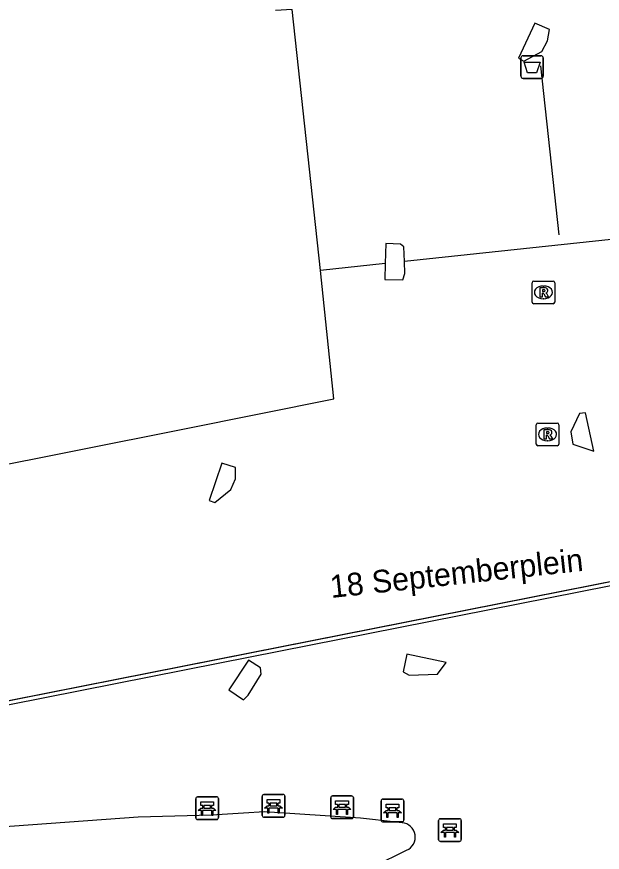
# Model space of a CAD drawing. Extents: x 161087 to 161922, y 382574 to 383873.
# Drawn here: x 161197.83 to 161223.67, y 383574.33 to 383611.18 of the extents above; entities that cross this region are included whole.
import ezdxf

# ---------------------------------------------------------------- set-up
doc = ezdxf.new("R2010")
doc.units = 0
for name, color, linetype in [('IMGEO_Afvalbak', 7, 'Continuous'), ('IMGEO_Bank', 7, 'Continuous'), ('IMGEO_Lijnafwatering', 7, 'Continuous'), ('IMGEO_Openbare_ruimte_label', 7, 'Continuous'), ('IMGEO_Overkapping', 7, 'Continuous'), ('IMGEO_Pand', 7, 'Continuous'), ('IMGEO_Pand_overbouw', 7, 'Continuous'), ('IMGEO_Rioolput', 7, 'Continuous'), ('IMGEO_Voetgangersgebied_open', 7, 'Continuous')]:
    doc.layers.add(name, color=color, linetype=linetype)

msp = doc.modelspace()

# ---------------------------------------------------------------- linework, layer by layer
at = {"layer": 'IMGEO_Afvalbak'}
for p, q in [((161220.076, 383608.559), (161220.076, 383609.359)), ((161220.076, 383609.359), (161220.076, 383608.559)), ((161220.176, 383609.459), (161220.966, 383609.459)), ((161220.966, 383609.459), (161220.176, 383609.459)), ((161221.066, 383609.359), (161221.066, 383608.559)), ((161221.066, 383608.559), (161221.066, 383609.359)), ((161220.966, 383608.459), (161220.176, 383608.459)), ((161220.176, 383608.459), (161220.966, 383608.459))]:
    msp.add_line(p, q, dxfattribs=at)
msp.add_lwpolyline([(161220.219, 383609.173), (161220.923, 383609.173), (161220.774, 383608.703), (161220.368, 383608.703), (161220.219, 383609.173)], dxfattribs=at)
for centre, start, end in [((161220.176, 383609.359), 90, 180), ((161220.176, 383609.359), 90, 180), ((161220.966, 383609.359), 0, 90), ((161220.966, 383609.359), 360, 90), ((161220.176, 383608.559), 180, 270), ((161220.176, 383608.559), 180, 270), ((161220.966, 383608.559), 270, 0), ((161220.966, 383608.559), 270, 0)]:
    msp.add_arc(centre, 0.1, start, end, dxfattribs=at)
at = {"layer": 'IMGEO_Bank'}
for p, q in [((161208.737, 383576.876), (161209.578, 383576.876)), ((161209.578, 383576.876), (161208.737, 383576.876)), ((161205.729, 383575.848), (161205.729, 383576.689)), ((161205.729, 383576.689), (161205.729, 383575.848)), ((161205.804, 383576.773), (161206.645, 383576.773)), ((161206.645, 383576.773), (161205.804, 383576.773)), ((161206.729, 383576.698), (161206.729, 383575.857)), ((161206.729, 383575.857), (161206.729, 383576.698)), ((161208.662, 383575.951), (161208.662, 383576.792)), ((161208.662, 383576.792), (161208.662, 383575.951)), ((161208.971, 383576.382), (161208.971, 383576.488)), ((161209.015, 383576.488), (161209.015, 383576.382)), ((161209.303, 383576.494), (161209.021, 383576.494)), ((161209.309, 383576.382), (161209.309, 383576.488)), ((161209.353, 383576.488), (161209.353, 383576.382)), ((161209.662, 383576.801), (161209.662, 383575.96)), ((161209.662, 383575.96), (161209.662, 383576.801)), ((161211.685, 383575.889), (161211.685, 383576.73)), ((161211.685, 383576.73), (161211.685, 383575.889)), ((161211.76, 383576.814), (161212.601, 383576.814)), ((161212.601, 383576.814), (161211.76, 383576.814)), ((161212.685, 383576.739), (161212.685, 383575.898)), ((161212.685, 383575.898), (161212.685, 383576.739)), ((161213.911, 383575.749), (161213.911, 383576.59)), ((161213.911, 383576.59), (161213.911, 383575.749)), ((161213.986, 383576.674), (161214.827, 383576.674)), ((161214.827, 383576.674), (161213.986, 383576.674)), ((161214.911, 383576.599), (161214.911, 383575.758)), ((161214.911, 383575.758), (161214.911, 383576.599)), ((161206.426, 383576.171), (161206.033, 383576.171)), ((161206.038, 383576.279), (161206.038, 383576.385)), ((161206.082, 383576.385), (161206.082, 383576.279)), ((161206.37, 383576.391), (161206.088, 383576.391)), ((161206.088, 383576.273), (161206.37, 383576.273)), ((161206.376, 383576.279), (161206.376, 383576.385)), ((161206.42, 383576.385), (161206.42, 383576.279)), ((161209.359, 383576.274), (161208.966, 383576.274)), ((161209.021, 383576.376), (161209.303, 383576.376)), ((161212.382, 383576.212), (161211.989, 383576.212)), ((161211.994, 383576.32), (161211.994, 383576.426)), ((161212.038, 383576.426), (161212.038, 383576.32)), ((161212.326, 383576.432), (161212.044, 383576.432)), ((161212.044, 383576.314), (161212.326, 383576.314)), ((161212.332, 383576.32), (161212.332, 383576.426)), ((161212.376, 383576.426), (161212.376, 383576.32)), ((161214.22, 383576.18), (161214.22, 383576.286)), ((161214.264, 383576.286), (161214.264, 383576.18)), ((161214.552, 383576.292), (161214.27, 383576.292)), ((161214.27, 383576.174), (161214.552, 383576.174)), ((161214.558, 383576.18), (161214.558, 383576.286)), ((161214.602, 383576.286), (161214.602, 383576.18)), ((161206.654, 383575.773), (161205.813, 383575.773)), ((161205.813, 383575.773), (161206.654, 383575.773)), ((161209.587, 383575.876), (161208.746, 383575.876)), ((161208.746, 383575.876), (161209.587, 383575.876)), ((161212.61, 383575.814), (161211.769, 383575.814)), ((161211.769, 383575.814), (161212.61, 383575.814)), ((161214.608, 383576.072), (161214.215, 383576.072)), ((161216.522, 383575.809), (161217.363, 383575.809)), ((161217.363, 383575.809), (161216.522, 383575.809)), ((161214.836, 383575.674), (161213.995, 383575.674)), ((161213.995, 383575.674), (161214.836, 383575.674)), ((161216.447, 383574.884), (161216.447, 383575.725)), ((161216.447, 383575.725), (161216.447, 383574.884)), ((161216.756, 383575.315), (161216.756, 383575.421)), ((161216.8, 383575.421), (161216.8, 383575.315)), ((161217.088, 383575.427), (161216.806, 383575.427)), ((161217.094, 383575.315), (161217.094, 383575.421)), ((161217.138, 383575.421), (161217.138, 383575.315)), ((161217.447, 383575.734), (161217.447, 383574.893)), ((161217.447, 383574.893), (161217.447, 383575.734)), ((161217.144, 383575.207), (161216.751, 383575.207)), ((161216.806, 383575.309), (161217.088, 383575.309)), ((161217.372, 383574.809), (161216.531, 383574.809)), ((161216.531, 383574.809), (161217.372, 383574.809))]:
    msp.add_line(p, q, dxfattribs=at)
for points in [[(161206.032, 383576.391), (161205.946, 383576.391), (161205.946, 383576.552), (161206.509, 383576.552), (161206.509, 383576.391), (161206.426, 383576.391)], [(161208.965, 383576.494), (161208.879, 383576.494), (161208.879, 383576.655), (161209.442, 383576.655), (161209.442, 383576.494), (161209.359, 383576.494)], [(161211.988, 383576.432), (161211.902, 383576.432), (161211.902, 383576.593), (161212.465, 383576.593), (161212.465, 383576.432), (161212.382, 383576.432)], [(161205.976, 383576.171), (161205.834, 383576.171), (161205.946, 383576.273), (161206.032, 383576.273)], [(161206.026, 383576.164), (161206.026, 383575.957), (161205.983, 383575.957), (161205.983, 383576.164)], [(161206.426, 383576.273), (161206.509, 383576.273), (161206.621, 383576.171), (161206.482, 383576.171)], [(161206.476, 383576.164), (161206.476, 383575.957), (161206.432, 383575.957), (161206.432, 383576.164)], [(161208.909, 383576.274), (161208.767, 383576.274), (161208.879, 383576.376), (161208.965, 383576.376)], [(161208.959, 383576.267), (161208.959, 383576.06), (161208.916, 383576.06), (161208.916, 383576.267)], [(161209.359, 383576.376), (161209.442, 383576.376), (161209.554, 383576.274), (161209.415, 383576.274)], [(161209.409, 383576.267), (161209.409, 383576.06), (161209.365, 383576.06), (161209.365, 383576.267)], [(161211.932, 383576.212), (161211.79, 383576.212), (161211.902, 383576.314), (161211.988, 383576.314)], [(161211.982, 383576.205), (161211.982, 383575.998), (161211.939, 383575.998), (161211.939, 383576.205)], [(161212.382, 383576.314), (161212.465, 383576.314), (161212.577, 383576.212), (161212.438, 383576.212)], [(161212.432, 383576.205), (161212.432, 383575.998), (161212.388, 383575.998), (161212.388, 383576.205)], [(161214.158, 383576.072), (161214.016, 383576.072), (161214.128, 383576.174), (161214.214, 383576.174)], [(161214.214, 383576.292), (161214.128, 383576.292), (161214.128, 383576.453), (161214.691, 383576.453), (161214.691, 383576.292), (161214.608, 383576.292)], [(161214.608, 383576.174), (161214.691, 383576.174), (161214.803, 383576.072), (161214.664, 383576.072)], [(161214.208, 383576.065), (161214.208, 383575.858), (161214.165, 383575.858), (161214.165, 383576.065)], [(161214.658, 383576.065), (161214.658, 383575.858), (161214.614, 383575.858), (161214.614, 383576.065)], [(161216.75, 383575.427), (161216.664, 383575.427), (161216.664, 383575.588), (161217.227, 383575.588), (161217.227, 383575.427), (161217.144, 383575.427)], [(161216.694, 383575.207), (161216.552, 383575.207), (161216.664, 383575.309), (161216.75, 383575.309)], [(161216.744, 383575.2), (161216.744, 383574.993), (161216.701, 383574.993), (161216.701, 383575.2)], [(161217.144, 383575.309), (161217.227, 383575.309), (161217.339, 383575.207), (161217.2, 383575.207)], [(161217.194, 383575.2), (161217.194, 383574.993), (161217.15, 383574.993), (161217.15, 383575.2)]]:
    msp.add_lwpolyline(points, dxfattribs=at)
for centre, radius, start, end in [((161208.74, 383576.798), 0.0779, 92.4484, 184.2845), ((161208.74, 383576.798), 0.0779, 92.4484, 184.2845), ((161209.584, 383576.798), 0.0779, 2.4484, 94.2845), ((161209.584, 383576.798), 0.0779, 2.4484, 94.2845), ((161205.807, 383576.695), 0.0779, 92.4484, 184.2845), ((161205.807, 383576.695), 0.0779, 92.4484, 184.2845), ((161206.651, 383576.695), 0.0779, 2.4484, 94.2845), ((161206.651, 383576.695), 0.0779, 2.4484, 94.2845), ((161208.964, 383576.487), 0.00671, 2.8957, 87.1043), ((161209.021, 383576.487), 0.00671, 92.8957, 177.1043), ((161209.303, 383576.487), 0.00671, 2.8957, 87.1043), ((161209.36, 383576.487), 0.00671, 92.8957, 177.1043), ((161211.763, 383576.736), 0.0779, 92.4484, 184.2845), ((161211.763, 383576.736), 0.0779, 92.4484, 184.2845), ((161212.607, 383576.736), 0.0779, 2.4484, 94.2845), ((161212.607, 383576.736), 0.0779, 2.4484, 94.2845), ((161213.989, 383576.596), 0.0779, 92.4484, 184.2845), ((161213.989, 383576.596), 0.0779, 92.4484, 184.2845), ((161214.833, 383576.596), 0.0779, 2.4484, 94.2845), ((161214.833, 383576.596), 0.0779, 2.4484, 94.2845), ((161205.976, 383576.164), 0.00671, 2.8957, 87.1043), ((161206.033, 383576.164), 0.00671, 92.8957, 177.1043), ((161206.031, 383576.384), 0.00671, 2.8957, 87.1043), ((161206.031, 383576.28), 0.00671, 272.8957, 357.1043), ((161206.088, 383576.384), 0.00671, 92.8957, 177.1043), ((161206.088, 383576.28), 0.00671, 182.8957, 267.1043), ((161206.37, 383576.384), 0.00671, 2.8957, 87.1043), ((161206.37, 383576.28), 0.00671, 272.8957, 357.1043), ((161206.427, 383576.384), 0.00671, 92.8957, 177.1043), ((161206.427, 383576.28), 0.00671, 182.8957, 267.1043), ((161206.425, 383576.164), 0.00671, 2.8957, 87.1043), ((161206.482, 383576.164), 0.00671, 92.8957, 177.1043), ((161208.909, 383576.267), 0.00671, 2.8957, 87.1043), ((161208.966, 383576.267), 0.00671, 92.8957, 177.1043), ((161208.964, 383576.383), 0.00671, 272.8957, 357.1043), ((161209.021, 383576.383), 0.00671, 182.8957, 267.1043), ((161209.303, 383576.383), 0.00671, 272.8957, 357.1043), ((161209.36, 383576.383), 0.00671, 182.8957, 267.1043), ((161209.358, 383576.267), 0.00671, 2.8957, 87.1043), ((161209.415, 383576.267), 0.00671, 92.8957, 177.1043), ((161211.932, 383576.205), 0.00671, 2.8957, 87.1043), ((161211.989, 383576.205), 0.00671, 92.8957, 177.1043), ((161211.987, 383576.425), 0.00671, 2.8957, 87.1043), ((161211.987, 383576.321), 0.00671, 272.8957, 357.1043), ((161212.044, 383576.425), 0.00671, 92.8957, 177.1043), ((161212.044, 383576.321), 0.00671, 182.8957, 267.1043), ((161212.326, 383576.425), 0.00671, 2.8957, 87.1043), ((161212.326, 383576.321), 0.00671, 272.8957, 357.1043), ((161212.383, 383576.425), 0.00671, 92.8957, 177.1043), ((161212.383, 383576.321), 0.00671, 182.8957, 267.1043), ((161212.381, 383576.205), 0.00671, 2.8957, 87.1043), ((161212.438, 383576.205), 0.00671, 92.8957, 177.1043), ((161214.213, 383576.285), 0.00671, 2.8957, 87.1043), ((161214.213, 383576.181), 0.00671, 272.8957, 357.1043), ((161214.27, 383576.285), 0.00671, 92.8957, 177.1043), ((161214.27, 383576.181), 0.00671, 182.8957, 267.1043), ((161214.552, 383576.285), 0.00671, 2.8957, 87.1043), ((161214.552, 383576.181), 0.00671, 272.8957, 357.1043), ((161214.609, 383576.285), 0.00671, 92.8957, 177.1043), ((161214.609, 383576.181), 0.00671, 182.8957, 267.1043), ((161205.807, 383575.851), 0.0779, 182.4484, 274.2845), ((161205.807, 383575.851), 0.0779, 182.4484, 274.2845), ((161206.651, 383575.851), 0.0779, 272.4484, 4.2845), ((161206.651, 383575.851), 0.0779, 272.4484, 4.2845), ((161208.74, 383575.954), 0.0779, 182.4484, 274.2845), ((161208.74, 383575.954), 0.0779, 182.4484, 274.2845), ((161209.584, 383575.954), 0.0779, 272.4484, 4.2845), ((161209.584, 383575.954), 0.0779, 272.4484, 4.2845), ((161211.763, 383575.892), 0.0779, 182.4484, 274.2845), ((161211.763, 383575.892), 0.0779, 182.4484, 274.2845), ((161212.607, 383575.892), 0.0779, 272.4484, 4.2845), ((161212.607, 383575.892), 0.0779, 272.4484, 4.2845), ((161213.989, 383575.752), 0.0779, 182.4484, 274.2845), ((161213.989, 383575.752), 0.0779, 182.4484, 274.2845), ((161214.158, 383576.065), 0.00671, 2.8957, 87.1043), ((161214.215, 383576.065), 0.00671, 92.8957, 177.1043), ((161214.607, 383576.065), 0.00671, 2.8957, 87.1043), ((161214.664, 383576.065), 0.00671, 92.8957, 177.1043), ((161214.833, 383575.752), 0.0779, 272.4484, 4.2845), ((161214.833, 383575.752), 0.0779, 272.4484, 4.2845), ((161216.525, 383575.731), 0.0779, 92.4484, 184.2845), ((161216.525, 383575.731), 0.0779, 92.4484, 184.2845), ((161217.369, 383575.731), 0.0779, 2.4484, 94.2845), ((161217.369, 383575.731), 0.0779, 2.4484, 94.2845), ((161216.749, 383575.42), 0.00671, 2.8957, 87.1043), ((161216.806, 383575.42), 0.00671, 92.8957, 177.1043), ((161217.088, 383575.42), 0.00671, 2.8957, 87.1043), ((161217.145, 383575.42), 0.00671, 92.8957, 177.1043), ((161216.694, 383575.2), 0.00671, 2.8957, 87.1043), ((161216.751, 383575.2), 0.00671, 92.8957, 177.1043), ((161216.749, 383575.316), 0.00671, 272.8957, 357.1043), ((161216.806, 383575.316), 0.00671, 182.8957, 267.1043), ((161217.088, 383575.316), 0.00671, 272.8957, 357.1043), ((161217.145, 383575.316), 0.00671, 182.8957, 267.1043), ((161217.143, 383575.2), 0.00671, 2.8957, 87.1043), ((161217.2, 383575.2), 0.00671, 92.8957, 177.1043), ((161216.525, 383574.887), 0.0779, 182.4484, 274.2845), ((161216.525, 383574.887), 0.0779, 182.4484, 274.2845), ((161217.369, 383574.887), 0.0779, 272.4484, 4.2845), ((161217.369, 383574.887), 0.0779, 272.4484, 4.2845)]:
    msp.add_arc(centre, radius, start, end, dxfattribs=at)
at = {"layer": 'IMGEO_Lijnafwatering'}
for points in [[(161220.95, 383609.008), (161221.758, 383601.557)], [(161206.762, 383582.856), (161231.377, 383587.719)], [(161185.214, 383578.598), (161206.762, 383582.856)]]:
    msp.add_lwpolyline(points, dxfattribs=at)
at = {"layer": 'IMGEO_Overkapping'}
for points in [[(161221.249, 383610.117), (161221.344, 383610.621), (161220.701, 383610.901), (161219.972, 383609.346), (161220.214, 383609.22), (161220.998, 383609.646), (161221.249, 383610.117)], [(161214.941, 383600.38), (161214.916, 383601.026), (161214.761, 383601.15), (161214.121, 383601.17), (161214.094, 383600.29)], [(161214.094, 383600.29), (161214.073, 383599.596), (161214.863, 383599.572), (161214.961, 383599.859), (161214.941, 383600.38)], [(161222.923, 383593.715), (161222.661, 383593.678), (161222.29, 383592.872), (161222.366, 383592.321), (161223.303, 383592.023), (161222.923, 383593.715)], [(161207.477, 383590.799), (161207.486, 383591.301), (161206.875, 383591.493), (161206.324, 383589.839), (161206.576, 383589.752), (161207.272, 383590.321), (161207.477, 383590.799)], [(161208.619, 383582.183), (161208.591, 383582.467), (161208.058, 383582.798), (161207.189, 383581.5), (161207.843, 383581.051), (161208.046, 383581.257), (161208.619, 383582.183)], [(161216.784, 383582.696), (161215.045, 383583.065), (161214.881, 383582.292), (161215.146, 383582.144), (161216.396, 383582.184), (161216.784, 383582.696)]]:
    msp.add_lwpolyline(points, dxfattribs=at)
at = {"layer": 'IMGEO_Pand'}
for points in [[(161211.23, 383599.985), (161209.988, 383611.495), (161209.242, 383611.457)], [(161172.827, 383586.546), (161205.156, 383592.992), (161211.825, 383594.322), (161211.23, 383599.985)]]:
    msp.add_lwpolyline(points, dxfattribs=at)
at = {"layer": 'IMGEO_Pand_overbouw'}
msp.add_lwpolyline([(161281.107, 383597.349), (161234.541, 383588.148), (161206.793, 383582.665), (161185.162, 383578.391), (161185.959, 383574.357), (161187.317, 383567.484), (161189.659, 383555.631), (161285.604, 383574.589), (161284.625, 383579.543), (161283.27, 383586.404)], close=True, dxfattribs=at)
at = {"layer": 'IMGEO_Rioolput'}
for p, q in [((161220.573, 383598.595), (161220.573, 383599.447)), ((161220.648, 383599.521), (161221.5, 383599.521)), ((161221.574, 383599.447), (161221.574, 383598.595)), ((161221.061, 383599.301), (161221.086, 383599.301)), ((161221.084, 383598.741), (161221.059, 383598.741)), ((161221.5, 383598.521), (161220.648, 383598.521)), ((161220.754, 383592.332), (161220.754, 383593.184)), ((161220.829, 383593.258), (161221.681, 383593.258)), ((161221.755, 383593.184), (161221.755, 383592.332)), ((161221.242, 383593.038), (161221.267, 383593.038)), ((161221.265, 383592.478), (161221.24, 383592.478)), ((161221.681, 383592.258), (161220.829, 383592.258))]:
    msp.add_line(p, q, dxfattribs=at)
for points in [[(161220.573, 383598.595), (161220.573, 383599.447)], [(161220.648, 383599.521), (161221.5, 383599.521)], [(161221.574, 383599.447), (161221.574, 383598.595)], [(161221.162, 383599.219), (161220.91, 383599.221), (161220.91, 383598.821)], [(161220.91, 383598.821), (161221.034, 383598.821), (161221.034, 383598.983), (161221.045, 383598.983)], [(161221.088, 383599.14), (161221.034, 383599.14), (161221.034, 383599.059)], [(161221.034, 383599.059), (161221.086, 383599.059)], [(161221.092, 383598.954), (161221.163, 383598.821), (161221.303, 383598.821), (161221.238, 383598.947)], [(161221.5, 383598.521), (161220.648, 383598.521)], [(161220.754, 383592.332), (161220.754, 383593.184)], [(161220.829, 383593.258), (161221.681, 383593.258)], [(161221.755, 383593.184), (161221.755, 383592.332)], [(161221.343, 383592.956), (161221.091, 383592.958), (161221.091, 383592.558)], [(161221.091, 383592.558), (161221.215, 383592.558), (161221.215, 383592.72), (161221.226, 383592.72)], [(161221.269, 383592.877), (161221.215, 383592.877), (161221.215, 383592.796)], [(161221.215, 383592.796), (161221.267, 383592.796)], [(161221.273, 383592.691), (161221.344, 383592.558), (161221.484, 383592.558), (161221.419, 383592.684)], [(161221.681, 383592.258), (161220.829, 383592.258)]]:
    msp.add_lwpolyline(points, dxfattribs=at)
for centre, radius, start, end in [((161220.65, 383599.445), 0.0765, 91.552, 178.448), ((161220.65, 383599.445), 0.0765, 91.552, 178.448), ((161221.498, 383599.445), 0.0765, 1.552, 88.448), ((161221.498, 383599.445), 0.0765, 1.552, 88.448), ((161221.044, 383598.93), 0.0533, 26.0293, 88.6989), ((161221.07, 383599.248), 0.19, 274.7715, 282.9687), ((161221.094, 383599.044), 0.0964, 77.0061, 93.1865), ((161221.108, 383599.101), 0.0378, 276.6634, 79.6772), ((161221.161, 383599.109), 0.109, 350.3612, 89.416), ((161221.159, 383599.109), 0.112, 277.5842, 350.9817), ((161221.143, 383598.894), 0.108, 29.5134, 73.7905), ((161220.65, 383598.597), 0.0765, 181.552, 268.448), ((161220.65, 383598.597), 0.0765, 181.552, 268.448), ((161221.498, 383598.597), 0.0765, 271.552, 358.448), ((161221.498, 383598.597), 0.0765, 271.552, 358.448), ((161220.831, 383593.182), 0.0765, 91.552, 178.448), ((161220.831, 383593.182), 0.0765, 91.552, 178.448), ((161221.679, 383593.182), 0.0765, 1.552, 88.448), ((161221.679, 383593.182), 0.0765, 1.552, 88.448), ((161221.225, 383592.667), 0.0533, 26.0293, 88.6989), ((161221.251, 383592.985), 0.19, 274.7715, 282.9687), ((161221.275, 383592.781), 0.0964, 77.0061, 93.1865), ((161221.289, 383592.838), 0.0378, 276.6634, 79.6772), ((161221.342, 383592.846), 0.109, 350.3612, 89.416), ((161221.34, 383592.846), 0.112, 277.5842, 350.9817), ((161221.324, 383592.631), 0.108, 29.5134, 73.7905), ((161220.831, 383592.334), 0.0765, 181.552, 268.448), ((161220.831, 383592.334), 0.0765, 181.552, 268.448), ((161221.679, 383592.334), 0.0765, 271.552, 358.448), ((161221.679, 383592.334), 0.0765, 271.552, 358.448)]:
    msp.add_arc(centre, radius, start, end, dxfattribs=at)
for centre, major_axis, ratio, start_param, end_param in [((161221.06, 383599.021), (-0.387, 0.002), 0.722429, 4.712389, 7.853982), ((161221.085, 383599.021), (-0.39, 0.002), 0.717154, 1.570796, 4.712389), ((161221.241, 383592.758), (-0.387, 0.002), 0.722429, 4.712389, 7.853982), ((161221.266, 383592.758), (-0.39, 0.002), 0.717154, 1.570796, 4.712389)]:
    msp.add_ellipse(centre, major_axis=major_axis, ratio=ratio, start_param=start_param, end_param=end_param, dxfattribs=at)
at = {"layer": 'IMGEO_Voetgangersgebied_open'}
for points in [[(161167.03, 383574.999), (161167.087, 383575.006), (161311.987, 383603.664)], [(161229.294, 383601.906), (161226.836, 383601.645), (161214.941, 383600.38)], [(161214.094, 383600.29), (161211.23, 383599.985)], [(161214.836, 383575.631), (161214.569, 383575.66), (161213.007, 383575.828), (161208.766, 383576.12), (161207.84, 383576.059), (161206.417, 383575.965), (161203.186, 383575.881), (161193.671, 383575.193), (161185.959, 383574.357), (161185.824, 383574.342), (161181.835, 383573.776), (161179.43, 383573.177), (161177.532, 383572.583), (161183.264, 383567.256), (161183.919, 383567.173), (161187.317, 383567.484), (161187.683, 383567.518), (161191.588, 383567.997), (161195.982, 383568.759), (161200.54, 383569.722), (161204.314, 383570.614), (161209.012, 383571.998), (161213.602, 383573.717)], [(161213.602, 383573.717), (161215.034, 383574.416)]]:
    msp.add_lwpolyline(points, dxfattribs=at)
msp.add_arc((161214.781, 383574.998), 0.635, 293.4392, 85.0723, dxfattribs=at)

# ---------------------------------------------------------------- texts
at = {"layer": 'IMGEO_Openbare_ruimte_label'}
msp.add_text('18 Septemberplein', height=1, rotation=6.144, dxfattribs=at).set_placement((161211.708, 383585.543))

doc.saveas('drawing.dxf')
